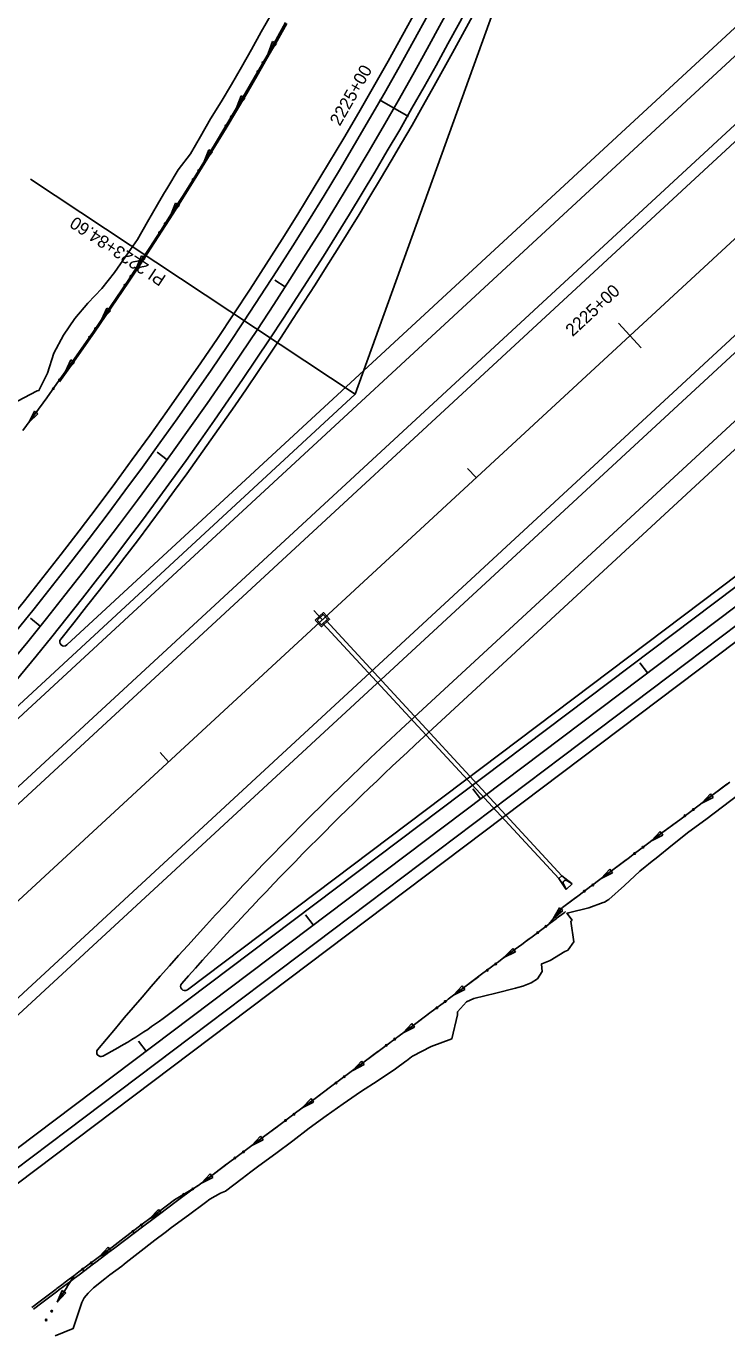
# Model space of a CAD drawing. Extents: x 1611108 to 1749517, y 619561 to 797725.
# Drawn here: x 1726972 to 1727307, y 771050 to 771673 of the extents above; entities that cross this region are included whole.
import ezdxf

# ---------------------------------------------------------------- set-up
doc = ezdxf.new("R2010")
doc.units = 0
for name, color, linetype in [('R_Ditch', 7, 'Continuous'), ('R_Drainage', 7, 'Continuous'), ('R_Horz Alg', 7, 'Continuous'), ('R_Horz Alg Annot', 7, 'Continuous'), ('R_Horz Alg Stationing', 7, 'Continuous'), ('R_Proposed Const Limits', 7, 'Continuous'), ('R_Proposed Road', 7, 'Continuous')]:
    doc.layers.add(name, color=color, linetype=linetype)

msp = doc.modelspace()

# ---------------------------------------------------------------- linework, layer by layer
at = {"layer": 'R_Ditch'}
for p, q in [((1727089.83, 771665.9), (1727087.78, 771660.16)), ((1727087.78, 771660.16), (1727091.67, 771664.85)), ((1727091.67, 771664.85), (1727089.83, 771665.9)), ((1727074.82, 771639.89), (1727072.69, 771634.19)), ((1727072.69, 771634.19), (1727076.65, 771638.82)), ((1727076.65, 771638.82), (1727074.82, 771639.89)), ((1727059.4, 771614.14), (1727057.17, 771608.47)), ((1727057.17, 771608.47), (1727061.21, 771613.03)), ((1727061.21, 771613.03), (1727059.4, 771614.14)), ((1727043.57, 771588.63), (1727041.24, 771583)), ((1727045.35, 771587.5), (1727043.57, 771588.63)), ((1727041.24, 771583), (1727045.35, 771587.5)), ((1727027.31, 771563.4), (1727024.9, 771557.8)), ((1727029.08, 771562.24), (1727027.31, 771563.4)), ((1727024.9, 771557.8), (1727029.08, 771562.24)), ((1727010.65, 771538.42), (1727008.16, 771532.86)), ((1727012.4, 771537.23), (1727010.65, 771538.42)), ((1727008.16, 771532.86), (1727012.4, 771537.23)), ((1726993.59, 771513.72), (1726990.99, 771508.21)), ((1726995.32, 771512.5), (1726993.59, 771513.72)), ((1726990.99, 771508.21), (1726995.32, 771512.5)), ((1726976.13, 771489.3), (1726973.43, 771483.84)), ((1726973.43, 771483.84), (1726977.83, 771488.05)), ((1726977.83, 771488.05), (1726976.13, 771489.3)), ((1727298.99, 771306.43), (1727294.83, 771301.98)), ((1727294.83, 771301.98), (1727300.26, 771304.73)), ((1727300.26, 771304.73), (1727298.99, 771306.43)), ((1727274.96, 771288.4), (1727270.8, 771283.96)), ((1727276.23, 771286.71), (1727274.96, 771288.4)), ((1727270.8, 771283.96), (1727276.23, 771286.71)), ((1727250.93, 771270.38), (1727246.77, 771265.93)), ((1727252.2, 771268.69), (1727250.93, 771270.38)), ((1727246.77, 771265.93), (1727252.2, 771268.69)), ((1727226.89, 771252), (1727223.9, 771246.69)), ((1727228.53, 771250.66), (1727226.89, 771252)), ((1727223.9, 771246.69), (1727228.53, 771250.66)), ((1727204.56, 771232.59), (1727200.38, 771228.16)), ((1727205.82, 771230.89), (1727204.56, 771232.59)), ((1727200.38, 771228.16), (1727205.82, 771230.89)), ((1727180.47, 771214.64), (1727176.29, 771210.2)), ((1727181.74, 771212.94), (1727180.47, 771214.64)), ((1727176.29, 771210.2), (1727181.74, 771212.94)), ((1727156.39, 771196.69), (1727152.21, 771192.25)), ((1727152.21, 771192.25), (1727157.65, 771194.99)), ((1727157.65, 771194.99), (1727156.39, 771196.69)), ((1727132.3, 771178.74), (1727128.13, 771174.3)), ((1727128.13, 771174.3), (1727133.57, 771177.04)), ((1727133.57, 771177.04), (1727132.3, 771178.74)), ((1727108.22, 771160.79), (1727104.04, 771156.35)), ((1727104.04, 771156.35), (1727109.48, 771159.09)), ((1727109.48, 771159.09), (1727108.22, 771160.79)), ((1727084.14, 771142.84), (1727079.96, 771138.4)), ((1727079.96, 771138.4), (1727085.4, 771141.14)), ((1727085.4, 771141.14), (1727084.14, 771142.84)), ((1727060.05, 771124.89), (1727055.87, 771120.45)), ((1727055.87, 771120.45), (1727061.32, 771123.19)), ((1727061.32, 771123.19), (1727060.05, 771124.89)), ((1727035.32, 771107.89), (1727031.16, 771103.43)), ((1727036.59, 771106.2), (1727035.32, 771107.89)), ((1727031.16, 771103.43), (1727036.59, 771106.2)), ((1727011.33, 771089.81), (1727007.18, 771085.35)), ((1727012.6, 771088.12), (1727011.33, 771089.81)), ((1727007.18, 771085.35), (1727012.6, 771088.12)), ((1726989.38, 771069.15), (1726987.06, 771063.52)), ((1726987.06, 771063.52), (1726991.17, 771068.02)), ((1726991.17, 771068.02), (1726989.38, 771069.15))]:
    msp.add_line(p, q, dxfattribs=at)
for points in [[(1726970.64, 771480.03), (1726976.35, 771487.82), (1726982.02, 771495.65), (1726982.33, 771496.07), (1726987.65, 771503.51), (1726993.24, 771511.39), (1726998.79, 771519.31), (1727004.29, 771527.25), (1727009.76, 771535.22), (1727015.18, 771543.22), (1727020.56, 771551.25), (1727025.89, 771559.31), (1727031.19, 771567.39), (1727036.44, 771575.5), (1727041.65, 771583.64), (1727044.68, 771588.42), (1727046.82, 771591.8), (1727051.94, 771599.99), (1727057.02, 771608.21), (1727062.06, 771616.46), (1727067.05, 771624.73), (1727072, 771633.02), (1727076.91, 771641.34), (1727081.77, 771649.69), (1727086.59, 771658.06), (1727091.36, 771666.46), (1727096.09, 771674.88)], [(1726988.08, 771503.2), (1726993.68, 771511.08), (1726999.24, 771518.99), (1727004.75, 771526.93), (1727010.22, 771534.9), (1727015.65, 771542.9), (1727021.04, 771550.92), (1727026.39, 771558.98), (1727031.69, 771567.06), (1727036.95, 771575.17), (1727042.17, 771583.3), (1727045.21, 771588.08), (1727047.35, 771591.47), (1727052.48, 771599.65), (1727057.57, 771607.87), (1727062.61, 771616.11), (1727067.62, 771624.38), (1727072.58, 771632.68), (1727077.49, 771641), (1727082.37, 771649.34), (1727087.19, 771657.71), (1727091.98, 771666.11), (1727096.72, 771674.53)], [(1727095.16, 771673.22), (1727091.36, 771666.46), (1727087.78, 771660.16)], [(1727080.28, 771647.13), (1727076.91, 771641.34), (1727072.69, 771634.19)], [(1727080.29, 771647.16), (1727080.28, 771647.13)], [(1727064.97, 771621.28), (1727062.06, 771616.46), (1727057.17, 771608.47)], [(1727064.99, 771621.31), (1727064.97, 771621.28)], [(1727049.25, 771595.69), (1727046.82, 771591.8), (1727044.68, 771588.42), (1727041.65, 771583.64), (1727041.24, 771583)], [(1727049.27, 771595.72), (1727049.25, 771595.69)], [(1727033.11, 771570.35), (1727031.19, 771567.39), (1727025.89, 771559.31), (1727024.9, 771557.8)], [(1727033.13, 771570.39), (1727033.11, 771570.35)], [(1727016.56, 771545.29), (1727015.18, 771543.22), (1727009.76, 771535.22), (1727008.14, 771532.87)], [(1727016.58, 771545.32), (1727016.56, 771545.29)], [(1726999.61, 771520.49), (1726998.79, 771519.31), (1726993.24, 771511.39), (1726990.99, 771508.21)], [(1726999.63, 771520.52), (1726999.61, 771520.49)], [(1726982.25, 771495.97), (1726982.02, 771495.65), (1726976.35, 771487.82), (1726973.43, 771483.84)], [(1726982.28, 771496), (1726982.25, 771495.97)], [(1727308.29, 771312.07), (1727300.29, 771306.07), (1727292.29, 771300.07), (1727284.29, 771294.07), (1727276.29, 771288.07), (1727268.29, 771282.07), (1727266.36, 771280.63), (1727264.51, 771279.24), (1727262.86, 771278), (1727260.29, 771276.07), (1727252.29, 771270.07), (1727244.29, 771264.07), (1727243.21, 771263.27), (1727243.1, 771263.18), (1727242.44, 771262.69), (1727241.88, 771262.27), (1727236.29, 771258.07), (1727228.94, 771252.56), (1727228.36, 771252.13), (1727221.78, 771244.1), (1727221.7, 771244.05), (1727220.35, 771243.04), (1727213.76, 771238.13), (1727210.46, 771235.67), (1727210.33, 771235.57), (1727208.88, 771234.49), (1727205.74, 771232.15), (1727202.88, 771230.02), (1727199.56, 771227.54), (1727197.72, 771226.17), (1727196.8, 771225.49), (1727189.7, 771220.2), (1727181.68, 771214.22), (1727178.71, 771212), (1727173.67, 771208.25), (1727173.02, 771207.76), (1727165.65, 771202.27), (1727157.63, 771196.29), (1727149.61, 771190.32), (1727149.45, 771190.2), (1727149.38, 771190.14), (1727149.16, 771189.98), (1727147.55, 771188.78), (1727146.77, 771188.2), (1727146.52, 771188.01), (1727141.59, 771184.34), (1727133.58, 771178.37), (1727125.56, 771172.39), (1727117.54, 771166.41), (1727109.52, 771160.44), (1727101.5, 771154.46), (1727093.49, 771148.49), (1727085.47, 771142.51), (1727077.45, 771136.53), (1727073.64, 771133.69), (1727069.43, 771130.56), (1727061.41, 771124.58), (1727054.1, 771119.13)], [(1727306.83, 771310.98), (1727300.29, 771306.07), (1727294.83, 771301.98)], [(1727282.8, 771292.96), (1727276.29, 771288.07), (1727270.8, 771283.96)], [(1727282.83, 771292.98), (1727282.8, 771292.96)], [(1727258.77, 771274.93), (1727252.29, 771270.07), (1727246.77, 771265.93)], [(1727258.8, 771274.96), (1727258.77, 771274.93)], [(1727234.74, 771256.91), (1727228.94, 771252.56), (1727228.36, 771252.13), (1727223.9, 771246.69)], [(1727234.77, 771256.93), (1727234.74, 771256.91)], [(1727054.1, 771119.13), (1727061.41, 771124.58), (1727069.43, 771130.56), (1727073.64, 771133.69), (1727077.45, 771136.53), (1727085.47, 771142.51), (1727093.49, 771148.49), (1727101.5, 771154.46), (1727109.52, 771160.44), (1727117.54, 771166.41), (1727125.56, 771172.39), (1727133.58, 771178.37), (1727141.59, 771184.34), (1727146.52, 771188.01), (1727146.77, 771188.2), (1727147.55, 771188.78), (1727149.16, 771189.98), (1727149.38, 771190.14), (1727149.45, 771190.2), (1727149.61, 771190.32), (1727157.63, 771196.29), (1727165.65, 771202.27), (1727173.02, 771207.76), (1727173.67, 771208.25), (1727178.71, 771212), (1727181.68, 771214.22), (1727189.7, 771220.2), (1727196.8, 771225.49), (1727197.72, 771226.17), (1727199.56, 771227.54), (1727202.88, 771230.02), (1727205.74, 771232.15), (1727208.88, 771234.49), (1727210.33, 771235.57), (1727210.46, 771235.67), (1727213.76, 771238.13), (1727220.35, 771243.04), (1727221.7, 771244.05), (1727221.78, 771244.1), (1727225.34, 771246.76), (1727225.37, 771246.78), (1727229.19, 771249.63), (1727229.65, 771249.97), (1727229.79, 771250.08)], [(1727212.41, 771237.12), (1727210.46, 771235.67), (1727210.33, 771235.57), (1727208.88, 771234.49), (1727205.74, 771232.15), (1727202.88, 771230.02), (1727200.38, 771228.16)], [(1727212.44, 771237.14), (1727212.41, 771237.12)], [(1727188.32, 771219.17), (1727181.68, 771214.22), (1727178.71, 771212), (1727176.29, 771210.2)], [(1727188.35, 771219.19), (1727188.32, 771219.17)], [(1727164.24, 771201.22), (1727157.63, 771196.29), (1727152.21, 771192.25)], [(1727164.27, 771201.24), (1727164.24, 771201.22)], [(1727140.15, 771183.27), (1727133.58, 771178.37), (1727128.13, 771174.3)], [(1727140.18, 771183.29), (1727140.15, 771183.27)], [(1727116.07, 771165.32), (1727109.52, 771160.44), (1727104.04, 771156.35)], [(1727116.1, 771165.34), (1727116.07, 771165.32)], [(1727091.98, 771147.37), (1727085.47, 771142.51), (1727079.96, 771138.4)], [(1727092.01, 771147.39), (1727091.98, 771147.37)], [(1727067.9, 771129.42), (1727061.41, 771124.58), (1727055.87, 771120.45)], [(1727067.93, 771129.44), (1727067.9, 771129.42)], [(1727054.1, 771119.13), (1727043.07, 771112.41), (1727035.04, 771106.36), (1727031.9, 771103.99), (1727027.02, 771100.31), (1727018.99, 771094.26), (1727013.18, 771089.88), (1727012.08, 771089.05), (1727010.97, 771088.21), (1727005.32, 771083.95), (1727002.94, 771082.16), (1726997.41, 771077.99), (1726994.92, 771076.11), (1726994.52, 771075.82), (1726992.1, 771073.99), (1726990.24, 771072.58), (1726989.89, 771072.33), (1726986.89, 771070.06), (1726986.56, 771069.82), (1726978.86, 771064.01), (1726974.97, 771061.08), (1726974.85, 771060.99)], [(1726975.61, 771060.16), (1726975.73, 771060.25), (1726979.63, 771063.19), (1726987.33, 771068.99), (1726987.65, 771069.23), (1726990.66, 771071.5), (1726992.86, 771073.16), (1726995.29, 771074.99), (1726995.68, 771075.29), (1726998.18, 771077.17), (1727003.71, 771081.33), (1727006.08, 771083.13), (1727011.73, 771087.38), (1727012.84, 771088.22), (1727013.94, 771089.05), (1727019.76, 771093.43), (1727027.78, 771099.48), (1727032.67, 771103.17), (1727035.81, 771105.53), (1727043.83, 771111.58), (1727051.86, 771117.63), (1727053.95, 771119.2)], [(1727043.15, 771112.46), (1727043.07, 771112.41), (1727035.04, 771106.36), (1727031.9, 771103.99), (1727031.16, 771103.43)], [(1727043.18, 771112.48), (1727043.15, 771112.46)], [(1727019.15, 771094.38), (1727018.99, 771094.26), (1727013.18, 771089.88), (1727012.08, 771089.05), (1727010.97, 771088.21), (1727007.18, 771085.35)], [(1727019.18, 771094.4), (1727019.15, 771094.38)], [(1726995.1, 771076.18), (1726994.93, 771075.92), (1726994.67, 771075.5), (1726993.04, 771072.94), (1726991.79, 771070.97), (1726991.56, 771070.61), (1726989.54, 771067.43), (1726989.33, 771067.09), (1726987.06, 771063.52)], [(1726995.12, 771076.22), (1726995.1, 771076.18)]]:
    msp.add_lwpolyline(points, dxfattribs=at)
for centre in [(1727085.32, 771655.8), (1727082.83, 771651.45), (1727067.59, 771625.57), (1727070.16, 771629.87), (1727051.94, 771599.93), (1727054.57, 771604.19), (1727038.57, 771578.77), (1727035.87, 771574.55), (1727022.16, 771553.61), (1727019.39, 771549.44), (1727005.34, 771528.72), (1727002.5, 771524.6), (1726985.21, 771500.03), (1726988.12, 771504.11), (1727286.84, 771295.94), (1727290.84, 771298.95), (1727262.81, 771277.92), (1727266.81, 771280.92), (1727238.78, 771259.9), (1727242.78, 771262.9), (1727216.45, 771240.09), (1727220.47, 771243.09), (1727192.37, 771222.14), (1727196.39, 771225.13), (1727172.3, 771207.18), (1727168.29, 771204.19), (1727148.22, 771189.23), (1727144.2, 771186.24), (1727124.13, 771171.28), (1727120.12, 771168.29), (1727100.05, 771153.33), (1727096.03, 771150.34), (1727071.95, 771132.39), (1727075.96, 771135.38), (1727047.45, 771115.04), (1727051.73, 771117.65), (1727023.19, 771097.38), (1727027.19, 771100.39), (1727003.2, 771082.31), (1726999.2, 771079.3), (1726984.41, 771059.27), (1726981.72, 771055.05)]:
    msp.add_circle(centre, 0.375, dxfattribs=at)
at = {"layer": 'R_Drainage'}
for p, q in [((1727115.39, 771389.21), (1727228.08, 771267.31)), ((1727113.93, 771387.85), (1727226.61, 771265.95)), ((1727228.08, 771267.31), (1727226.61, 771265.95)), ((1727226.61, 771265.95), (1727230.03, 771260.78)), ((1727228.08, 771267.31), (1727232.96, 771263.49)), ((1727230.03, 771260.78), (1727228.78, 771263.44)), ((1727232.96, 771263.49), (1727230.03, 771260.78)), ((1727232.96, 771263.49), (1727230.41, 771264.95))]:
    msp.add_line(p, q, dxfattribs=at)
for points in [[(1727110.21, 771389.41), (1727113.15, 771386.23), (1727117.07, 771389.85), (1727114.13, 771393.03)], [(1727111.15, 771389.37), (1727113.19, 771387.17), (1727116.13, 771389.89), (1727114.09, 771392.09)]]:
    msp.add_lwpolyline(points, close=True, dxfattribs=at)
msp.add_arc((1727229.83, 771263.94), 1.17, 60.27992, 205.22007, dxfattribs=at)
at = {"layer": 'R_Horz Alg'}
for p, q in [((1726122.78, 770473.69), (1737235.67, 780746.34)), ((1726803, 771012.63), (1727666.01, 771663.95))]:
    msp.add_line(p, q, dxfattribs=at)
msp.add_arc((1725490.76, 772583.58), 1909.86, 312.75, 340.16667, dxfattribs=at)
at = {"layer": 'R_Horz Alg Annot'}
for points in [[(1727287.33, 771935.59), (1727129.27, 771497.36), (1726787.17, 771181.13)], [(1727129.27, 771497.36), (1726974.24, 771600.13)]]:
    msp.add_lwpolyline(points, dxfattribs=at)
at = {"layer": 'R_Horz Alg Stationing'}
for points in [[(1727140.93, 771638.06), (1727154.81, 771630.1)], [(1727090.86, 771551.91), (1727095.9, 771548.66)], [(1727255.08, 771531.26), (1727265.94, 771519.52)], [(1727034.68, 771469.58), (1727039.54, 771466.07)], [(1727183, 771461.92), (1727187.07, 771457.51)], [(1726974.26, 771390.3), (1726978.93, 771386.54)], [(1727109.57, 771394.04), (1727113.64, 771389.63)], [(1727265.29, 771369.04), (1727268.91, 771364.25)], [(1727036.14, 771326.16), (1727040.21, 771321.75)], [(1727185.47, 771308.8), (1727189.09, 771304.01)], [(1727105.65, 771248.56), (1727109.27, 771243.78)], [(1727025.83, 771188.32), (1727029.45, 771183.54)]]:
    msp.add_lwpolyline(points, dxfattribs=at)
at = {"layer": 'R_Proposed Const Limits'}
for points in [[(1726968.05, 771493.95), (1726977.5, 771498.95), (1726978.25, 771499.05), (1726982.36, 771507.33), (1726985.41, 771516.98), (1726989.98, 771525.52), (1726995.38, 771533.47), (1727001.57, 771540.88), (1727008.39, 771547.86), (1727014.31, 771555.47), (1727019.8, 771563.37), (1727025.28, 771571.29), (1727030.1, 771579.63), (1727034.88, 771588.01), (1727037.73, 771592.87), (1727039.79, 771596.28), (1727044.78, 771604.51), (1727050.65, 771612.18), (1727055.41, 771620.55), (1727060.28, 771628.84), (1727065.29, 771637.06), (1727070.3, 771645.27), (1727075.07, 771653.62), (1727079.76, 771662.02), (1727084.46, 771670.42), (1727089.19, 771678.79)], [(1727065, 771115.62), (1727067.39, 771116.66), (1727075.38, 771122.68), (1727079.55, 771125.87), (1727083.31, 771128.76), (1727091.4, 771134.64), (1727099.46, 771140.57), (1727107.36, 771146.71), (1727115.45, 771152.58), (1727123.6, 771158.38), (1727131.91, 771163.98), (1727140.28, 771169.49), (1727148.56, 771175.11), (1727153.51, 771178.74), (1727153.77, 771178.93), (1727154.55, 771179.5), (1727156.17, 771180.69), (1727156.39, 771180.85), (1727156.46, 771180.9), (1727156.63, 771181.02), (1727165.6, 771185.73), (1727175.42, 771189.33), (1727178.22, 771200.88), (1727178.23, 771202.2), (1727182.47, 771207.02), (1727185.93, 771208.6), (1727196.5, 771211.2), (1727205.83, 771213.53), (1727207.03, 771213.84), (1727209.43, 771214.46), (1727213.31, 771216.2), (1727216.39, 771218.04), (1727218.64, 771221.56), (1727218.24, 771225.09), (1727218.4, 771225.15), (1727222.35, 771226.74), (1727229.41, 771231.04), (1727230.95, 771231.78), (1727231.04, 771231.83), (1727233.66, 771235.74), (1727233.69, 771235.76), (1727232.27, 771245.55), (1727232.73, 771245.88), (1727232.88, 771245.99), (1727230.44, 771249.37), (1727231.22, 771249.54), (1727240.96, 771251.88), (1727247.78, 771254.46), (1727248.45, 771254.74), (1727249.17, 771255.15), (1727249.29, 771255.22), (1727250.45, 771255.92), (1727257.94, 771262.58), (1727265.3, 771269.43), (1727267.79, 771271.48), (1727269.38, 771272.79), (1727271.18, 771274.24), (1727273.08, 771275.73), (1727280.78, 771282.13), (1727288.73, 771288.19), (1727296.72, 771294.21), (1727304.69, 771300.24), (1727312.68, 771306.25)], [(1726986.06, 771047.46), (1726994.68, 771051.05), (1726998.6, 771062.9), (1726998.8, 771063.32), (1726999.88, 771065.57), (1727001.84, 771067.9), (1727002.19, 771068.25), (1727004.38, 771070.45), (1727009.77, 771074.77), (1727012.15, 771076.56), (1727017.8, 771080.82), (1727018.91, 771081.66), (1727019.99, 771082.5), (1727025.73, 771086.98), (1727033.66, 771093.12), (1727038.51, 771096.84), (1727041.67, 771099.19), (1727049.78, 771105.16), (1727057.76, 771111.25), (1727059.87, 771112.79), (1727065, 771115.62)]]:
    msp.add_lwpolyline(points, dxfattribs=at)
at = {"layer": 'R_Proposed Road'}
for p, q in [((1726991.58, 771377.57), (1728018.03, 772326.41)), ((1726910.49, 771288.99), (1728024.82, 772319.07)), ((1726095.63, 770503.06), (1728041.11, 772301.44)), ((1726099.71, 770498.66), (1728045.18, 772297.04)), ((1726145.86, 770448.72), (1728091.34, 772247.1)), ((1726149.94, 770444.32), (1728095.41, 772242.7)), ((1727151.11, 771337.11), (1728111.7, 772225.07)), ((1727157.9, 771329.77), (1728118.49, 772217.73)), ((1727039.48, 771200.5), (1727661.49, 771669.93)), ((1727049.16, 771212.82), (1727659.08, 771673.12)), ((1727670.53, 771657.96), (1726807.51, 771006.65)), ((1727674.14, 771653.17), (1726811.13, 771001.86))]:
    msp.add_line(p, q, dxfattribs=at)
for centre, radius, start, end in [((1725490.76, 772583.58), 1896.36, 312.75, 340.16667), ((1725490.76, 772583.58), 1902.36, 312.75, 340.16667), ((1725490.76, 772583.58), 1917.36, 317.64486, 340.16667), ((1725490.76, 772583.58), 1921.36, 321.22448, 340.16667), ((1726990.22, 771379.04), 2, 141.22448, 312.75), ((1728224.98, 770175.41), 1582, 132.75, 140.38298), ((1728224.98, 770175.41), 1572, 132.75, 138.56392), ((1727047.95, 771214.42), 2, 138.56392, 307.04167), ((1726908.46, 771374.11), 217.5, 297.47017, 307.04167), ((1727007.86, 771182.91), 2, 140.38298, 297.47017)]:
    msp.add_arc(centre, radius, start, end, dxfattribs=at)

# ---------------------------------------------------------------- texts
at = {"layer": 'R_Horz Alg Annot'}
msp.add_text('PI 2223+84.60', height=6, rotation=146.45833, dxfattribs=at).set_placement((1727039.41, 771553.61))
at = {"layer": 'R_Horz Alg Stationing'}
for rotation, p in [(60.18793, (1727121.99, 771625.12)), (42.75, (1727233.13, 771524.59))]:
    msp.add_text('2225+00', height=6, rotation=rotation, dxfattribs=at).set_placement(p)

doc.saveas('drawing.dxf')
